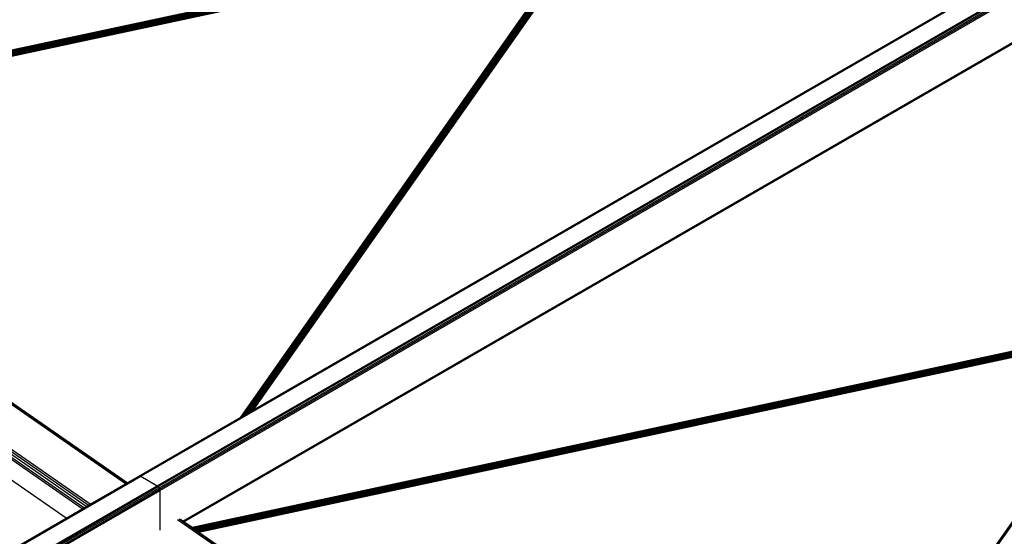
# Model space of a CAD drawing. Header units: millimetres. Extents: x 10 to 1250, y -62 to 528.
# Tile 693 of 909: x 610.51 to 612.43, y 517.4 to 518.41. Entities that reach past the tile are written whole.
import ezdxf

# ---------------------------------------------------------------- set-up
doc = ezdxf.new("R2010")
doc.units = ezdxf.units.MM
doc.header["$LTSCALE"] = 0.05

msp = doc.modelspace()

# ---------------------------------------------------------------- linework, layer by layer
at = {"color": 8}
for p, q in [((610.7471, 517.5185), (613.5158, 519.117)), ((610.7491, 517.5178), (613.5178, 519.1164)), ((610.7812, 517.4993), (613.5499, 519.0978)), ((610.7832, 517.4977), (613.5519, 519.0962)), ((610.7848, 517.4954), (613.5536, 519.094)), ((610.786, 517.4929), (613.5547, 519.0914)), ((610.7863, 517.4903), (613.5551, 519.0889)), ((610.8313, 517.4302), (613.5127, 518.9784)), ((610.8327, 517.4292), (613.5123, 518.9763)), ((611.6143, 518.5863), (609.7427, 518.1844)), ((611.616, 518.5865), (609.7428, 518.1843)), ((611.6165, 518.5864), (609.743, 518.1842)), ((611.617, 518.5863), (609.7434, 518.184)), ((611.6176, 518.586), (609.7438, 518.1837)), ((611.6182, 518.5857), (609.7443, 518.1833)), ((611.6174, 518.5849), (609.7449, 518.1829)), ((611.6159, 518.584), (609.7455, 518.1825)), ((611.6145, 518.5831), (609.7463, 518.1819)), ((611.6131, 518.5821), (609.747, 518.1814)), ((611.6119, 518.5811), (609.7479, 518.1808)), ((611.6107, 518.5801), (609.7487, 518.1803)), ((610.9448, 517.6333), (611.6102, 518.5796)), ((610.9454, 517.6337), (611.6113, 518.5806)), ((610.9463, 517.6342), (611.6125, 518.5816)), ((610.9473, 517.6347), (611.6138, 518.5826)), ((610.9484, 517.6354), (611.6152, 518.5836)), ((610.9497, 517.6361), (611.6166, 518.5845)), ((610.9511, 517.6369), (611.6182, 518.5857)), ((610.9525, 517.6378), (611.6188, 518.5852)), ((610.954, 517.6386), (611.6193, 518.5848)), ((610.9556, 517.6395), (611.6198, 518.5842)), ((610.9571, 517.6404), (611.6203, 518.5836)), ((610.9587, 517.6413), (611.6208, 518.583)), ((610.9602, 517.6422), (611.6212, 518.5823)), ((610.9616, 517.643), (611.6216, 518.5816)), ((610.9629, 517.6438), (611.6219, 518.5809)), ((610.9642, 517.6445), (611.6221, 518.5802)), ((610.9653, 517.6451), (611.6223, 518.5795)), ((611.6096, 518.5791), (609.7495, 518.1797)), ((611.6087, 518.5781), (609.7504, 518.1791)), ((611.608, 518.5772), (609.7512, 518.1785)), ((611.6073, 518.5763), (609.752, 518.178)), ((611.6067, 518.5755), (609.7528, 518.1774)), ((609.7535, 518.1769), (611.6062, 518.5747)), ((611.6057, 518.574), (609.7541, 518.1765)), ((611.6053, 518.5734), (609.7547, 518.1761)), ((611.6049, 518.5729), (609.7552, 518.1758)), ((611.6046, 518.5725), (609.7556, 518.1755)), ((611.6044, 518.5722), (609.7559, 518.1753)), ((611.6043, 518.572), (609.7561, 518.1751)), ((611.6042, 518.5719), (609.7562, 518.1751)), ((610.9438, 517.6327), (611.6042, 518.5719)), ((610.944, 517.6328), (611.6042, 518.5719)), ((610.9443, 517.633), (611.6092, 518.5786)), ((610.9663, 517.6457), (611.6224, 518.5789)), ((610.9671, 517.6462), (611.6225, 518.5782)), ((610.9677, 517.6465), (611.6224, 518.5776)), ((610.9682, 517.6468), (611.6223, 518.5771)), ((610.9685, 517.647), (611.6215, 518.5756)), ((610.9685, 517.647), (612.404, 518.4757)), ((610.8332, 517.4289), (612.5252, 518.4057)), ((610.7195, 517.5032), (609.7151, 518.1991)), ((610.722, 517.5046), (609.7181, 518.2001)), ((610.6508, 517.4635), (609.6464, 518.1594)), ((610.723, 517.5052), (609.7562, 518.1751)), ((610.6353, 517.4546), (609.6381, 518.1455)), ((610.6387, 517.4566), (609.6389, 518.1493)), ((610.6429, 517.459), (609.6407, 518.1534)), ((610.6471, 517.4614), (609.6433, 518.1569)), ((612.72, 517.8201), (610.8491, 517.4179)), ((612.7216, 517.8203), (610.8492, 517.4178)), ((612.7221, 517.8202), (610.8494, 517.4177)), ((612.7227, 517.8201), (610.8497, 517.4175)), ((612.7232, 517.8198), (610.8501, 517.4172)), ((612.7238, 517.8195), (610.8507, 517.4168)), ((612.723, 517.8187), (610.8513, 517.4164)), ((612.7215, 517.8178), (610.8519, 517.4159)), ((612.7201, 517.8169), (610.8526, 517.4154)), ((612.7188, 517.8159), (610.8534, 517.4149)), ((612.7175, 517.8149), (610.8542, 517.4143)), ((612.7163, 517.8138), (610.8551, 517.4138)), ((612.0505, 516.8676), (612.7158, 517.8134)), ((612.0512, 516.868), (612.7169, 517.8144)), ((612.052, 516.8685), (612.7181, 517.8154)), ((612.053, 516.8691), (612.7194, 517.8164)), ((612.0542, 516.8697), (612.7208, 517.8174)), ((612.0555, 516.8705), (612.7222, 517.8184)), ((612.7153, 517.8129), (610.8559, 517.4132)), ((612.7144, 517.8119), (610.8568, 517.4126)), ((612.7136, 517.811), (610.8576, 517.412)), ((612.7129, 517.8101), (610.8584, 517.4114)), ((612.7124, 517.8093), (610.8592, 517.4109)), ((610.8599, 517.4104), (612.7118, 517.8085)), ((612.7113, 517.8078), (610.8605, 517.41)), ((612.7109, 517.8072), (610.8611, 517.4096)), ((612.7106, 517.8067), (610.8616, 517.4092)), ((612.7103, 517.8063), (610.862, 517.409)), ((612.71, 517.806), (610.8623, 517.4088)), ((612.7098, 517.8057), (610.8625, 517.4086)), ((612.7099, 517.8057), (610.8625, 517.4086)), ((612.0496, 516.8671), (612.7098, 517.8057)), ((612.0497, 516.8672), (612.7098, 517.8057)), ((612.05, 516.8673), (612.7148, 517.8124)), ((610.6039, 517.4365), (610.2917, 517.6528)), ((610.9571, 517.6404), (610.9587, 517.6413)), ((610.9587, 517.6413), (610.9602, 517.6422)), ((610.9602, 517.6422), (610.9616, 517.643)), ((610.9616, 517.643), (610.9629, 517.6438)), ((610.9629, 517.6438), (610.9642, 517.6445)), ((610.9642, 517.6445), (610.9653, 517.6451)), ((610.9653, 517.6451), (610.9663, 517.6457)), ((610.9663, 517.6457), (610.9671, 517.6462)), ((610.9671, 517.6462), (610.9677, 517.6465)), ((610.9677, 517.6465), (610.9682, 517.6468)), ((610.9685, 517.647), (610.9682, 517.6468)), ((610.7454, 517.5182), (610.9438, 517.6327)), ((610.9438, 517.6327), (610.944, 517.6328)), ((610.944, 517.6328), (610.9443, 517.633)), ((610.9443, 517.633), (610.9448, 517.6333)), ((610.9448, 517.6333), (610.9454, 517.6337)), ((610.9454, 517.6337), (610.9463, 517.6342)), ((610.9463, 517.6342), (610.9473, 517.6347)), ((610.9473, 517.6347), (610.9484, 517.6354)), ((610.9484, 517.6354), (610.9497, 517.6361)), ((610.9497, 517.6361), (610.9511, 517.6369)), ((610.9511, 517.6369), (610.9525, 517.6378)), ((610.9525, 517.6378), (610.954, 517.6386)), ((610.954, 517.6386), (610.9556, 517.6395)), ((610.9556, 517.6395), (610.9571, 517.6404)), ((608.0377, 515.9543), (610.7471, 517.5185)), ((608.0397, 515.9536), (610.7491, 517.5178)), ((610.723, 517.5052), (610.7454, 517.5182)), ((610.7454, 517.5182), (610.7471, 517.5185)), ((610.7471, 517.5185), (610.7491, 517.5178)), ((610.7491, 517.5178), (610.7812, 517.4993)), ((608.0718, 515.935), (610.7812, 517.4993)), ((608.0738, 515.9334), (610.7832, 517.4977)), ((608.0755, 515.9312), (610.7848, 517.4954)), ((608.0766, 515.9286), (610.786, 517.4929)), ((608.077, 515.9261), (610.7863, 517.4903)), ((610.6508, 517.4635), (610.7195, 517.5032)), ((610.7195, 517.5032), (610.722, 517.5046)), ((610.722, 517.5046), (610.723, 517.5052)), ((610.7812, 517.4993), (610.7832, 517.4977)), ((610.7832, 517.4977), (610.7848, 517.4954)), ((610.7848, 517.4954), (610.786, 517.4929)), ((610.786, 517.4929), (610.7863, 517.4903)), ((610.7863, 517.4903), (610.7863, 517.4132)), ((610.6039, 517.4365), (610.6353, 517.4546)), ((610.6353, 517.4546), (610.6387, 517.4566)), ((610.6387, 517.4566), (610.6429, 517.459)), ((610.6429, 517.459), (610.6471, 517.4614)), ((610.6471, 517.4614), (610.6508, 517.4635)), ((610.2917, 517.2562), (610.6039, 517.4365)), ((611.8249, 516.7373), (610.8207, 517.4331)), ((611.8274, 516.7388), (610.8238, 517.4341)), ((610.8313, 517.4302), (610.8264, 517.4336)), ((610.8327, 517.4292), (610.8313, 517.4302)), ((610.8332, 517.4289), (610.8327, 517.4292)), ((610.8491, 517.4179), (610.8332, 517.4289)), ((610.8492, 517.4178), (610.8491, 517.4179)), ((610.8494, 517.4177), (610.8492, 517.4178)), ((610.8497, 517.4175), (610.8494, 517.4177)), ((610.8501, 517.4172), (610.8497, 517.4175)), ((610.8507, 517.4168), (610.8501, 517.4172)), ((610.8513, 517.4164), (610.8507, 517.4168)), ((610.8519, 517.4159), (610.8513, 517.4164)), ((610.8526, 517.4154), (610.8519, 517.4159)), ((610.8534, 517.4149), (610.8526, 517.4154)), ((610.8542, 517.4143), (610.8534, 517.4149)), ((610.8551, 517.4138), (610.8542, 517.4143)), ((610.8559, 517.4132), (610.8551, 517.4138)), ((610.8568, 517.4126), (610.8559, 517.4132)), ((610.8576, 517.412), (610.8568, 517.4126)), ((610.8584, 517.4114), (610.8576, 517.412)), ((610.8592, 517.4109), (610.8584, 517.4114)), ((610.8599, 517.4104), (610.8592, 517.4109)), ((610.8605, 517.41), (610.8599, 517.4104)), ((610.8611, 517.4096), (610.8605, 517.41)), ((610.8616, 517.4092), (610.8611, 517.4096)), ((610.862, 517.409), (610.8616, 517.4092)), ((610.8623, 517.4088), (610.862, 517.409)), ((610.8625, 517.4086), (610.8623, 517.4088)), ((611.8284, 516.7394), (610.8625, 517.4086)), ((610.8625, 517.4086), (610.8625, 517.4086))]:
    msp.add_line(p, q, dxfattribs=at)

doc.saveas('drawing.dxf')
